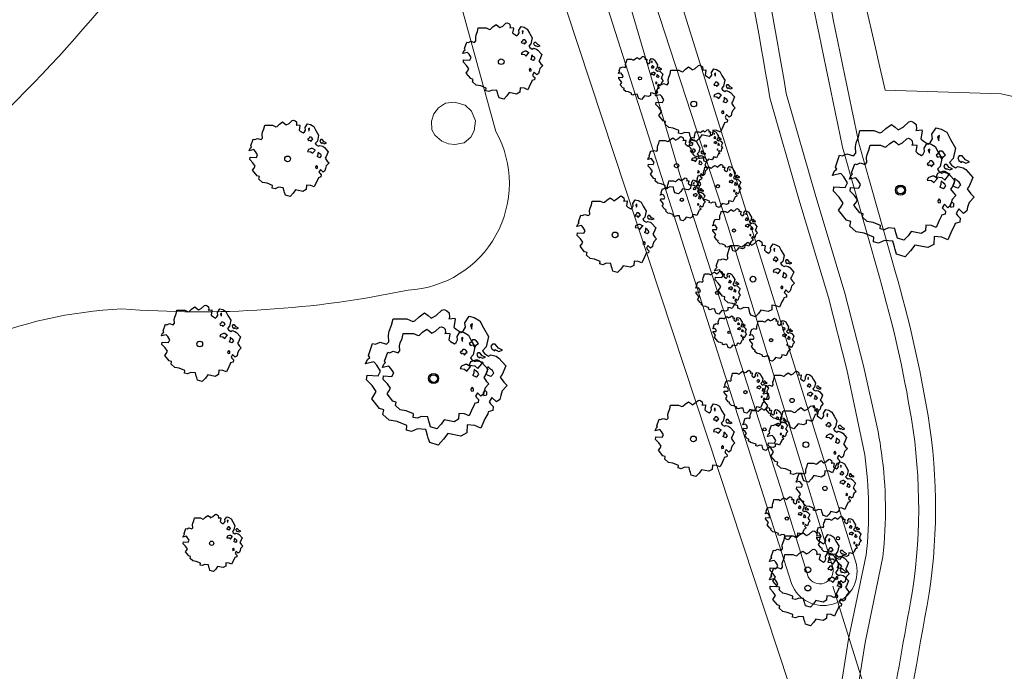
# Model space of a CAD drawing. Header units: metres. Extents: x 152391 to 157968, y 462336 to 467280.
# Tile 613 of 656: x 156630 to 156688, y 464436 to 464475. Entities that reach past the tile are written whole.
import ezdxf

# ---------------------------------------------------------------- set-up
doc = ezdxf.new("R2010")
doc.units = ezdxf.units.M
doc.header["$LTSCALE"] = 0.75
doc.layers.get('0').update_dxf_attribs({"lineweight": 25})
for name, color, linetype, lineweight in [('B-GV-GR-BOOM-S', 252, 'Continuous', 25), ('B-WE-GR-BEPLANTING_CULTUUR_BOSPLANTSOEN-GV', 251, 'Continuous', 18), ('B-WE-KW-KUNSTWERK_DUIKER-G', 5, 'Continuous', 18), ('B-WE-OG-TERREIN_CULTUURSCHEIDING-GV', 251, 'Continuous', 18), ('B-WE-OG-WATER_GREPPEL-GV', 251, 'Continuous', 18), ('B-WE-OG-WATER_SLOOT-GV', 251, 'Continuous', 18), ('B-WE-VH-VERHARDING_ASFALT-GV', 251, 'Continuous', 18)]:
    doc.layers.add(name, color=color, linetype=linetype, lineweight=lineweight)

# ---------------------------------------------------------------- blocks, each defined once
blk = doc.blocks.new('SGR-BOOM_0_10')
at = {"linetype": 'Continuous'}
for p, q in [((-0.637, 0.612), (-0.624, 0.668)), ((-0.631, 0.52), (-0.637, 0.612)), ((-0.624, 0.668), (-0.591, 0.751)), ((-0.591, 0.751), (-0.572, 0.843)), ((-0.572, 0.843), (-0.375, 0.843)), ((-0.375, 0.843), (-0.29, 0.806)), ((-0.29, 0.806), (-0.264, 0.815)), ((-0.264, 0.815), (-0.205, 0.871)), ((-0.205, 0.871), (-0.127, 0.926)), ((-0.127, 0.926), (-0.075, 0.889)), ((-0.075, 0.889), (-0.035, 0.852)), ((-0.035, 0.852), (0.037, 0.889)), ((0.037, 0.889), (0.115, 0.963)), ((0.115, 0.963), (0.148, 0.973)), ((0.148, 0.973), (0.187, 0.954)), ((0.187, 0.954), (0.22, 0.926)), ((0.226, 0.862), (0.213, 0.843)), ((0.213, 0.843), (0.298, 0.852)), ((0.22, 0.926), (0.226, 0.862)), ((0.305, 0.834), (0.285, 0.723)), ((0.285, 0.723), (0.318, 0.695)), ((0.298, 0.852), (0.305, 0.834)), ((0.318, 0.695), (0.39, 0.649)), ((0.39, 0.649), (0.423, 0.677)), ((0.423, 0.677), (0.449, 0.723)), ((0.442, 0.788), (0.501, 0.88)), ((0.449, 0.723), (0.442, 0.788)), ((0.501, 0.88), (0.573, 0.862)), ((0.547, 0.769), (0.521, 0.751)), ((0.521, 0.751), (0.534, 0.705)), ((0.534, 0.705), (0.54, 0.695)), ((0.54, 0.714), (0.547, 0.769)), ((0.573, 0.862), (0.652, 0.815)), ((0.652, 0.815), (0.704, 0.714)), ((0.704, 0.714), (0.776, 0.594)), ((0.776, 0.594), (0.743, 0.446)), ((-0.958, 0.206), (-0.932, 0.27)), ((-0.84, 0.233), (-0.958, 0.206)), ((-0.945, -0.016), (-0.938, 0.049)), ((-0.938, 0.049), (-0.781, 0.039)), ((-0.932, 0.27), (-0.899, 0.298)), ((-0.918, 0.326), (-0.86, 0.492)), ((-0.899, 0.298), (-0.918, 0.326)), ((-0.86, 0.492), (-0.82, 0.483)), ((-0.801, 0.187), (-0.84, 0.233)), ((-0.82, 0.483), (-0.755, 0.511)), ((-0.748, 0.104), (-0.801, 0.187)), ((-0.781, 0.039), (-0.748, 0.104)), ((-0.755, 0.511), (-0.663, 0.483)), ((-0.663, 0.483), (-0.631, 0.52)), ((0.527, 0.511), (0.501, 0.492)), ((0.501, 0.492), (0.521, 0.464)), ((0.521, 0.233), (0.501, 0.187)), ((0.501, 0.187), (0.58, 0.178)), ((0.521, 0.464), (0.553, 0.474)), ((0.593, 0.261), (0.521, 0.233)), ((0.547, 0.547), (0.527, 0.511)), ((0.58, 0.547), (0.547, 0.547)), ((0.553, 0.474), (0.58, 0.437)), ((0.606, 0.529), (0.58, 0.547)), ((0.58, 0.437), (0.606, 0.474)), ((0.58, 0.178), (0.625, 0.141)), ((0.625, 0.261), (0.593, 0.261)), ((0.632, 0.492), (0.606, 0.529)), ((0.606, 0.474), (0.632, 0.492)), ((0.684, 0.224), (0.625, 0.261)), ((0.625, 0.141), (0.678, 0.206)), ((0.678, 0.206), (0.697, 0.233)), ((0.743, 0.446), (0.691, 0.39)), ((0.691, 0.39), (0.717, 0.353)), ((0.717, 0.353), (0.776, 0.316)), ((0.756, 0.104), (0.737, 0.058)), ((0.806, 0.027), (0.737, 0.058)), ((0.763, 0.169), (0.756, 0.132)), ((0.756, 0.132), (0.756, 0.104)), ((0.802, 0.132), (0.763, 0.169)), ((0.776, 0.316), (0.809, 0.335)), ((0.828, 0.113), (0.802, 0.132)), ((0.806, 0.027), (0.848, 0.076)), ((0.828, 0.483), (0.809, 0.455)), ((0.809, 0.455), (0.822, 0.418)), ((0.809, 0.335), (0.881, 0.316)), ((0.822, 0.418), (0.861, 0.39)), ((0.867, 0.483), (0.828, 0.483)), ((0.848, 0.076), (0.828, 0.113)), ((0.861, 0.409), (0.92, 0.381)), ((0.861, 0.39), (0.867, 0.409)), ((0.913, 0.427), (0.867, 0.483)), ((0.881, 0.316), (0.92, 0.289)), ((0.972, 0.4), (0.913, 0.427)), ((0.92, 0.381), (0.972, 0.4)), ((0.92, 0.289), (1.018, 0.178)), ((0.966, 0.058), (0.939, 0.021)), ((0.939, 0.021), (0.992, -0.053)), ((1.018, 0.178), (0.966, 0.058)), ((-0.866, -0.099), (-0.945, -0.016)), ((-0.873, -0.284), (-0.84, -0.238)), ((-0.761, -0.423), (-0.873, -0.284)), ((-0.807, -0.182), (-0.866, -0.099)), ((-0.84, -0.238), (-0.807, -0.182)), ((-0.703, -0.441), (-0.761, -0.423)), ((-0.716, -0.506), (-0.703, -0.441)), ((-0.624, -0.589), (-0.716, -0.506)), ((0.724, -0.571), (0.665, -0.7)), ((0.724, -0.164), (0.697, -0.201)), ((0.697, -0.201), (0.704, -0.238)), ((0.71, -0.238), (0.75, -0.229)), ((0.75, -0.192), (0.724, -0.164)), ((0.763, -0.497), (0.724, -0.571)), ((0.75, -0.229), (0.75, -0.192)), ((0.769, -0.469), (0.763, -0.497)), ((0.835, -0.45), (0.769, -0.469)), ((0.822, -0.266), (0.782, -0.33)), ((0.782, -0.33), (0.802, -0.358)), ((0.802, -0.358), (0.841, -0.395)), ((0.887, -0.33), (0.822, -0.266)), ((0.841, -0.395), (0.835, -0.45)), ((0.933, -0.293), (0.887, -0.33)), ((0.946, -0.238), (0.933, -0.293)), ((0.966, -0.173), (0.946, -0.238)), ((1.038, -0.099), (0.966, -0.173)), ((0.992, -0.053), (1.038, -0.099)), ((-0.513, -0.608), (-0.624, -0.589)), ((-0.375, -0.663), (-0.513, -0.608)), ((-0.382, -0.728), (-0.375, -0.663)), ((-0.31, -0.746), (-0.382, -0.728)), ((-0.225, -0.709), (-0.31, -0.746)), ((-0.107, -0.718), (-0.225, -0.709)), ((-0.088, -0.802), (-0.107, -0.718)), ((-0.075, -0.839), (-0.088, -0.802)), ((-0.055, -0.903), (-0.075, -0.839)), ((0.063, -0.94), (-0.055, -0.903)), ((0.141, -0.857), (0.063, -0.94)), ((0.2, -0.774), (0.141, -0.857)), ((0.383, -0.811), (0.2, -0.774)), ((0.468, -0.765), (0.383, -0.811)), ((0.475, -0.654), (0.468, -0.765)), ((0.58, -0.663), (0.475, -0.654)), ((0.665, -0.7), (0.58, -0.663))]:
    blk.add_line(p, q, dxfattribs=at)
blk.add_circle((0, 0), 0.0711, dxfattribs=at)
blk = doc.blocks.new('SGR-BOOM_21_30')
at = {"linetype": 'Continuous'}
for p, q in [((-1.133, 1.088), (-1.109, 1.187)), ((-1.109, 1.187), (-1.051, 1.335)), ((-1.051, 1.335), (-1.016, 1.499)), ((-1.016, 1.499), (-0.668, 1.499)), ((-0.668, 1.499), (-0.516, 1.433)), ((-0.516, 1.433), (-0.47, 1.45)), ((-0.47, 1.45), (-0.365, 1.548)), ((-0.365, 1.548), (-0.226, 1.647)), ((-0.226, 1.647), (-0.133, 1.581)), ((-0.133, 1.581), (-0.063, 1.515)), ((-0.063, 1.515), (0.065, 1.581)), ((0.065, 1.581), (0.205, 1.712)), ((0.205, 1.712), (0.263, 1.729)), ((0.263, 1.729), (0.333, 1.696)), ((0.333, 1.696), (0.391, 1.647)), ((0.402, 1.532), (0.379, 1.499)), ((0.379, 1.499), (0.53, 1.515)), ((0.391, 1.647), (0.402, 1.532)), ((0.542, 1.483), (0.507, 1.285)), ((0.507, 1.285), (0.565, 1.236)), ((0.53, 1.515), (0.542, 1.483)), ((0.565, 1.236), (0.693, 1.154)), ((0.693, 1.154), (0.751, 1.203)), ((0.751, 1.203), (0.798, 1.285)), ((0.786, 1.4), (0.891, 1.565)), ((0.798, 1.285), (0.786, 1.4)), ((0.891, 1.565), (1.019, 1.532)), ((0.972, 1.368), (0.926, 1.335)), ((0.926, 1.335), (0.949, 1.253)), ((0.949, 1.253), (0.961, 1.236)), ((0.961, 1.269), (0.972, 1.368)), ((1.019, 1.532), (1.158, 1.45)), ((1.158, 1.45), (1.251, 1.269)), ((1.251, 1.269), (1.379, 1.055)), ((-1.633, 0.579), (-1.528, 0.875)), ((-1.528, 0.875), (-1.458, 0.858)), ((-1.458, 0.858), (-1.342, 0.908)), ((-1.342, 0.908), (-1.179, 0.858)), ((-1.179, 0.858), (-1.121, 0.924)), ((-1.121, 0.924), (-1.133, 1.088)), ((0.937, 0.908), (0.891, 0.875)), ((0.891, 0.875), (0.926, 0.825)), ((0.926, 0.825), (0.984, 0.842)), ((0.972, 0.973), (0.937, 0.908)), ((1.03, 0.973), (0.972, 0.973)), ((0.984, 0.842), (1.03, 0.776)), ((1.077, 0.94), (1.03, 0.973)), ((1.03, 0.776), (1.077, 0.842)), ((1.124, 0.875), (1.077, 0.94)), ((1.077, 0.842), (1.124, 0.875)), ((1.321, 0.793), (1.228, 0.694)), ((1.228, 0.694), (1.275, 0.628)), ((1.275, 0.628), (1.379, 0.563)), ((1.379, 1.055), (1.321, 0.793)), ((1.379, 0.563), (1.438, 0.595)), ((1.472, 0.858), (1.438, 0.809)), ((1.438, 0.809), (1.461, 0.743)), ((1.438, 0.595), (1.565, 0.563)), ((1.461, 0.743), (1.531, 0.694)), ((1.542, 0.858), (1.472, 0.858)), ((1.531, 0.727), (1.635, 0.678)), ((1.531, 0.694), (1.542, 0.727)), ((1.624, 0.76), (1.542, 0.858)), ((1.728, 0.71), (1.624, 0.76)), ((1.635, 0.678), (1.728, 0.71)), ((-1.703, 0.365), (-1.656, 0.48)), ((-1.493, 0.415), (-1.703, 0.365)), ((-1.679, -0.029), (-1.668, 0.086)), ((-1.668, 0.086), (-1.389, 0.07)), ((-1.656, 0.48), (-1.598, 0.53)), ((-1.598, 0.53), (-1.633, 0.579)), ((-1.423, 0.333), (-1.493, 0.415)), ((-1.33, 0.185), (-1.423, 0.333)), ((-1.389, 0.07), (-1.33, 0.185)), ((0.926, 0.415), (0.891, 0.333)), ((0.891, 0.333), (1.03, 0.316)), ((1.054, 0.464), (0.926, 0.415)), ((1.03, 0.316), (1.112, 0.251)), ((1.112, 0.464), (1.054, 0.464)), ((1.217, 0.398), (1.112, 0.464)), ((1.112, 0.251), (1.205, 0.365)), ((1.205, 0.365), (1.24, 0.415)), ((1.344, 0.185), (1.31, 0.103)), ((1.434, 0.049), (1.31, 0.103)), ((1.356, 0.3), (1.344, 0.234)), ((1.344, 0.234), (1.344, 0.185)), ((1.426, 0.234), (1.356, 0.3)), ((1.472, 0.201), (1.426, 0.234)), ((1.434, 0.049), (1.507, 0.136)), ((1.507, 0.136), (1.472, 0.201)), ((1.565, 0.563), (1.635, 0.513)), ((1.635, 0.513), (1.81, 0.316)), ((1.717, 0.103), (1.67, 0.037)), ((1.67, 0.037), (1.763, -0.094)), ((1.81, 0.316), (1.717, 0.103)), ((-1.54, -0.177), (-1.679, -0.029)), ((-1.551, -0.505), (-1.493, -0.423)), ((-1.354, -0.752), (-1.551, -0.505)), ((-1.435, -0.324), (-1.54, -0.177)), ((-1.493, -0.423), (-1.435, -0.324)), ((1.286, -0.292), (1.24, -0.357)), ((1.24, -0.357), (1.251, -0.423)), ((1.263, -0.423), (1.333, -0.407)), ((1.333, -0.341), (1.286, -0.292)), ((1.333, -0.407), (1.333, -0.341)), ((1.461, -0.472), (1.391, -0.587)), ((1.577, -0.587), (1.461, -0.472)), ((1.658, -0.522), (1.577, -0.587)), ((1.682, -0.423), (1.658, -0.522)), ((1.717, -0.308), (1.682, -0.423)), ((1.845, -0.177), (1.717, -0.308)), ((1.763, -0.094), (1.845, -0.177)), ((-1.249, -0.784), (-1.354, -0.752)), ((-1.272, -0.899), (-1.249, -0.784)), ((-1.109, -1.047), (-1.272, -0.899)), ((-0.912, -1.08), (-1.109, -1.047)), ((-0.668, -1.179), (-0.912, -1.08)), ((0.844, -1.162), (0.833, -1.359)), ((1.03, -1.179), (0.844, -1.162)), ((1.286, -1.014), (1.182, -1.244)), ((1.356, -0.883), (1.286, -1.014)), ((1.368, -0.834), (1.356, -0.883)), ((1.484, -0.801), (1.368, -0.834)), ((1.391, -0.587), (1.426, -0.637)), ((1.426, -0.637), (1.496, -0.702)), ((1.496, -0.702), (1.484, -0.801)), ((-0.679, -1.294), (-0.668, -1.179)), ((-0.551, -1.326), (-0.679, -1.294)), ((-0.4, -1.261), (-0.551, -1.326)), ((-0.191, -1.277), (-0.4, -1.261)), ((-0.156, -1.425), (-0.191, -1.277)), ((-0.133, -1.491), (-0.156, -1.425)), ((-0.098, -1.606), (-0.133, -1.491)), ((0.112, -1.671), (-0.098, -1.606)), ((0.251, -1.524), (0.112, -1.671)), ((0.356, -1.376), (0.251, -1.524)), ((0.682, -1.441), (0.356, -1.376)), ((0.833, -1.359), (0.682, -1.441)), ((1.182, -1.244), (1.03, -1.179))]:
    blk.add_line(p, q, dxfattribs=at)
blk.add_circle((0, 0), 0.126, dxfattribs=at)
blk = doc.blocks.new('SGR-BOOM_31_50')
at = {"linetype": 'Continuous'}
for p, q in [((-1.479, 1.582), (-1.402, 1.78)), ((-1.402, 1.78), (-1.355, 1.999)), ((-1.355, 1.999), (-0.89, 1.999)), ((-0.89, 1.999), (-0.688, 1.911)), ((-0.688, 1.911), (-0.626, 1.933)), ((-0.626, 1.933), (-0.487, 2.064)), ((-0.487, 2.064), (-0.301, 2.196)), ((-0.301, 2.196), (-0.177, 2.108)), ((-0.177, 2.108), (-0.084, 2.02)), ((-0.084, 2.02), (0.087, 2.108)), ((0.087, 2.108), (0.273, 2.283)), ((0.273, 2.283), (0.351, 2.305)), ((0.351, 2.305), (0.444, 2.261)), ((0.444, 2.261), (0.521, 2.196)), ((0.537, 2.042), (0.506, 1.999)), ((0.506, 1.999), (0.707, 2.02)), ((0.521, 2.196), (0.537, 2.042)), ((0.723, 1.977), (0.676, 1.714)), ((0.707, 2.02), (0.723, 1.977)), ((1.048, 1.867), (1.188, 2.086)), ((1.064, 1.714), (1.048, 1.867)), ((1.188, 2.086), (1.358, 2.042)), ((1.296, 1.823), (1.234, 1.78)), ((1.234, 1.78), (1.265, 1.67)), ((1.281, 1.692), (1.296, 1.823)), ((1.358, 2.042), (1.545, 1.933)), ((1.545, 1.933), (1.669, 1.692)), ((-1.944, 1.144), (-1.789, 1.21)), ((-1.789, 1.21), (-1.572, 1.144)), ((-1.572, 1.144), (-1.495, 1.232)), ((-1.51, 1.451), (-1.479, 1.582)), ((-1.495, 1.232), (-1.51, 1.451)), ((0.676, 1.714), (0.754, 1.648)), ((0.754, 1.648), (0.924, 1.539)), ((0.924, 1.539), (1.002, 1.604)), ((1.002, 1.604), (1.064, 1.714)), ((1.25, 1.21), (1.188, 1.166)), ((1.296, 1.298), (1.25, 1.21)), ((1.265, 1.67), (1.281, 1.648)), ((1.374, 1.298), (1.296, 1.298)), ((1.436, 1.254), (1.374, 1.298)), ((1.498, 1.166), (1.436, 1.254)), ((1.669, 1.692), (1.839, 1.407)), ((1.839, 1.407), (1.762, 1.057)), ((-2.27, 0.487), (-2.208, 0.641)), ((-2.208, 0.641), (-2.131, 0.706)), ((-2.177, 0.772), (-2.038, 1.166)), ((-2.131, 0.706), (-2.177, 0.772)), ((-2.038, 1.166), (-1.944, 1.144)), ((1.188, 1.166), (1.234, 1.101)), ((1.234, 1.101), (1.312, 1.122)), ((1.405, 0.619), (1.234, 0.553)), ((1.312, 1.122), (1.374, 1.035)), ((1.374, 1.035), (1.436, 1.122)), ((1.483, 0.619), (1.405, 0.619)), ((1.436, 1.122), (1.498, 1.166)), ((1.622, 0.531), (1.483, 0.619)), ((1.762, 1.057), (1.638, 0.925)), ((1.638, 0.925), (1.7, 0.838)), ((1.7, 0.838), (1.839, 0.75)), ((1.839, 0.75), (1.917, 0.794)), ((1.963, 1.144), (1.917, 1.079)), ((1.917, 1.079), (1.948, 0.991)), ((1.917, 0.794), (2.087, 0.75)), ((1.948, 0.991), (2.041, 0.925)), ((2.056, 1.144), (1.963, 1.144)), ((2.041, 0.969), (2.18, 0.903)), ((2.041, 0.925), (2.056, 0.969)), ((2.165, 1.013), (2.056, 1.144)), ((2.087, 0.75), (2.18, 0.684)), ((2.304, 0.947), (2.165, 1.013)), ((2.18, 0.903), (2.304, 0.947)), ((2.18, 0.684), (2.413, 0.422)), ((-1.991, 0.553), (-2.27, 0.487)), ((-2.239, -0.038), (-2.224, 0.115)), ((-2.224, 0.115), (-1.851, 0.093)), ((-1.898, 0.444), (-1.991, 0.553)), ((-1.774, 0.246), (-1.898, 0.444)), ((-1.851, 0.093), (-1.774, 0.246)), ((1.234, 0.553), (1.188, 0.444)), ((1.188, 0.444), (1.374, 0.422)), ((1.374, 0.422), (1.483, 0.334)), ((1.483, 0.334), (1.607, 0.487)), ((1.607, 0.487), (1.653, 0.553)), ((1.793, 0.246), (1.746, 0.137)), ((1.911, 0.065), (1.746, 0.137)), ((1.808, 0.4), (1.793, 0.312)), ((1.793, 0.312), (1.793, 0.246)), ((1.901, 0.312), (1.808, 0.4)), ((1.963, 0.268), (1.901, 0.312)), ((1.911, 0.065), (2.01, 0.181)), ((2.01, 0.181), (1.963, 0.268)), ((2.289, 0.137), (2.227, 0.049)), ((2.227, 0.049), (2.351, -0.126)), ((2.413, 0.422), (2.289, 0.137)), ((-2.053, -0.235), (-2.239, -0.038)), ((-2.069, -0.673), (-1.991, -0.564)), ((-1.913, -0.433), (-2.053, -0.235)), ((-1.991, -0.564), (-1.913, -0.433)), ((1.715, -0.389), (1.653, -0.476)), ((1.653, -0.476), (1.669, -0.564)), ((1.684, -0.564), (1.777, -0.542)), ((1.777, -0.454), (1.715, -0.389)), ((1.777, -0.542), (1.777, -0.454)), ((2.242, -0.564), (2.211, -0.695)), ((2.289, -0.411), (2.242, -0.564)), ((2.459, -0.235), (2.289, -0.411)), ((2.351, -0.126), (2.459, -0.235)), ((-1.805, -1.002), (-2.069, -0.673)), ((-1.665, -1.046), (-1.805, -1.002)), ((-1.696, -1.199), (-1.665, -1.046)), ((1.824, -1.112), (1.808, -1.177)), ((1.979, -1.068), (1.824, -1.112)), ((1.948, -0.63), (1.855, -0.783)), ((1.855, -0.783), (1.901, -0.849)), ((1.901, -0.849), (1.994, -0.936)), ((2.103, -0.783), (1.948, -0.63)), ((1.994, -0.936), (1.979, -1.068)), ((2.211, -0.695), (2.103, -0.783)), ((-1.479, -1.396), (-1.696, -1.199)), ((-1.216, -1.44), (-1.479, -1.396)), ((-0.89, -1.571), (-1.216, -1.44)), ((-0.906, -1.725), (-0.89, -1.571)), ((-0.735, -1.769), (-0.906, -1.725)), ((-0.533, -1.681), (-0.735, -1.769)), ((-0.254, -1.703), (-0.533, -1.681)), ((-0.208, -1.9), (-0.254, -1.703)), ((1.126, -1.55), (1.11, -1.812)), ((1.374, -1.571), (1.126, -1.55)), ((1.576, -1.659), (1.374, -1.571)), ((1.715, -1.352), (1.576, -1.659)), ((1.808, -1.177), (1.715, -1.352)), ((-0.177, -1.988), (-0.208, -1.9)), ((-0.13, -2.141), (-0.177, -1.988)), ((0.149, -2.229), (-0.13, -2.141)), ((0.335, -2.031), (0.149, -2.229)), ((0.475, -1.834), (0.335, -2.031)), ((0.909, -1.922), (0.475, -1.834)), ((1.11, -1.812), (0.909, -1.922))]:
    blk.add_line(p, q, dxfattribs=at)
blk.add_circle((0, 0), 0.169, dxfattribs=at)
blk = doc.blocks.new('SGR-BOOM_50_100')
at = {"linetype": 'Continuous'}
for p, q in [((-0.649, 2.752), (-0.401, 2.928)), ((-0.401, 2.928), (-0.236, 2.811)), ((0.116, 2.811), (0.364, 3.044)), ((0.364, 3.044), (0.467, 3.074)), ((0.467, 3.074), (0.591, 3.015)), ((0.591, 3.015), (0.695, 2.928)), ((0.695, 2.928), (0.715, 2.723)), ((-1.972, 2.11), (-1.869, 2.373)), ((-1.869, 2.373), (-1.807, 2.665)), ((-1.807, 2.665), (-1.187, 2.665)), ((-1.187, 2.665), (-0.918, 2.548)), ((-0.918, 2.548), (-0.835, 2.577)), ((-0.835, 2.577), (-0.649, 2.752)), ((-0.236, 2.811), (-0.112, 2.694)), ((-0.112, 2.694), (0.116, 2.811)), ((0.715, 2.723), (0.674, 2.665)), ((0.674, 2.665), (0.943, 2.694)), ((0.964, 2.636), (0.902, 2.285)), ((0.943, 2.694), (0.964, 2.636)), ((1.398, 2.49), (1.584, 2.782)), ((1.418, 2.285), (1.398, 2.49)), ((1.584, 2.782), (1.811, 2.723)), ((1.729, 2.431), (1.646, 2.373)), ((1.646, 2.373), (1.687, 2.227)), ((1.708, 2.256), (1.729, 2.431)), ((1.811, 2.723), (2.059, 2.577)), ((2.059, 2.577), (2.225, 2.256)), ((-2.014, 1.935), (-1.972, 2.11)), ((-1.993, 1.643), (-2.014, 1.935)), ((0.902, 2.285), (1.005, 2.198)), ((1.005, 2.198), (1.232, 2.052)), ((1.232, 2.052), (1.336, 2.139)), ((1.336, 2.139), (1.418, 2.285)), ((1.687, 2.227), (1.708, 2.198)), ((2.225, 2.256), (2.452, 1.876)), ((2.452, 1.876), (2.349, 1.409)), ((-2.903, 1.029), (-2.717, 1.555)), ((-2.717, 1.555), (-2.593, 1.526)), ((-2.593, 1.526), (-2.386, 1.613)), ((-2.386, 1.613), (-2.096, 1.526)), ((-2.096, 1.526), (-1.993, 1.643)), ((1.667, 1.613), (1.584, 1.555)), ((1.584, 1.555), (1.646, 1.467)), ((1.646, 1.467), (1.749, 1.497)), ((1.729, 1.73), (1.667, 1.613)), ((1.832, 1.73), (1.729, 1.73)), ((1.749, 1.497), (1.832, 1.38)), ((1.915, 1.672), (1.832, 1.73)), ((1.832, 1.38), (1.915, 1.497)), ((1.997, 1.555), (1.915, 1.672)), ((1.915, 1.497), (1.997, 1.555)), ((2.349, 1.409), (2.183, 1.234)), ((2.183, 1.234), (2.266, 1.117)), ((2.618, 1.526), (2.556, 1.438)), ((2.556, 1.438), (2.597, 1.321)), ((2.597, 1.321), (2.721, 1.234)), ((2.742, 1.526), (2.618, 1.526)), ((2.721, 1.292), (2.907, 1.205)), ((2.721, 1.234), (2.742, 1.292)), ((2.886, 1.351), (2.742, 1.526)), ((3.072, 1.263), (2.886, 1.351)), ((2.907, 1.205), (3.072, 1.263)), ((-3.027, 0.65), (-2.944, 0.854)), ((-2.655, 0.737), (-3.027, 0.65)), ((-2.944, 0.854), (-2.841, 0.942)), ((-2.841, 0.942), (-2.903, 1.029)), ((-2.531, 0.591), (-2.655, 0.737)), ((-2.365, 0.329), (-2.531, 0.591)), ((1.646, 0.737), (1.584, 0.591)), ((1.584, 0.591), (1.832, 0.562)), ((1.873, 0.825), (1.646, 0.737)), ((1.977, 0.825), (1.873, 0.825)), ((2.163, 0.708), (1.977, 0.825)), ((1.977, 0.445), (2.142, 0.65)), ((2.142, 0.65), (2.204, 0.737)), ((2.266, 1.117), (2.452, 1)), ((2.452, 1), (2.556, 1.059)), ((2.556, 1.059), (2.783, 1)), ((2.783, 1), (2.907, 0.913)), ((2.907, 0.913), (3.217, 0.562)), ((-2.985, -0.051), (-2.965, 0.153)), ((-2.965, 0.153), (-2.469, 0.124)), ((-2.469, 0.124), (-2.365, 0.329)), ((1.832, 0.562), (1.977, 0.445)), ((2.39, 0.329), (2.328, 0.183)), ((2.549, 0.087), (2.328, 0.183)), ((2.411, 0.533), (2.39, 0.416)), ((2.39, 0.416), (2.39, 0.329)), ((2.535, 0.416), (2.411, 0.533)), ((2.618, 0.358), (2.535, 0.416)), ((2.549, 0.087), (2.68, 0.241)), ((2.68, 0.241), (2.618, 0.358)), ((3.052, 0.183), (2.969, 0.066)), ((2.969, 0.066), (3.135, -0.168)), ((3.217, 0.562), (3.052, 0.183)), ((-2.737, -0.314), (-2.985, -0.051)), ((-2.551, -0.577), (-2.737, -0.314)), ((-2.655, -0.752), (-2.551, -0.577)), ((2.287, -0.518), (2.204, -0.635)), ((2.37, -0.606), (2.287, -0.518)), ((3.052, -0.548), (2.99, -0.752)), ((3.279, -0.314), (3.052, -0.548)), ((3.135, -0.168), (3.279, -0.314)), ((-2.758, -0.898), (-2.655, -0.752)), ((-2.407, -1.336), (-2.758, -0.898)), ((2.204, -0.635), (2.225, -0.752)), ((2.245, -0.752), (2.37, -0.723)), ((2.37, -0.723), (2.37, -0.606)), ((2.597, -0.84), (2.473, -1.044)), ((2.473, -1.044), (2.535, -1.132)), ((2.535, -1.132), (2.659, -1.248)), ((2.804, -1.044), (2.597, -0.84)), ((2.948, -0.927), (2.804, -1.044)), ((2.99, -0.752), (2.948, -0.927)), ((-2.22, -1.394), (-2.407, -1.336)), ((-2.262, -1.599), (-2.22, -1.394)), ((-1.972, -1.862), (-2.262, -1.599)), ((2.411, -1.57), (2.287, -1.803)), ((2.432, -1.482), (2.411, -1.57)), ((2.638, -1.424), (2.432, -1.482)), ((2.659, -1.248), (2.638, -1.424)), ((-1.621, -1.92), (-1.972, -1.862)), ((-1.187, -2.095), (-1.621, -1.92)), ((-1.207, -2.3), (-1.187, -2.095)), ((-0.98, -2.358), (-1.207, -2.3)), ((-0.711, -2.241), (-0.98, -2.358)), ((-0.339, -2.271), (-0.711, -2.241)), ((-0.277, -2.533), (-0.339, -2.271)), ((1.501, -2.066), (1.48, -2.417)), ((1.832, -2.095), (1.501, -2.066)), ((2.101, -2.212), (1.832, -2.095)), ((2.287, -1.803), (2.101, -2.212)), ((-0.236, -2.65), (-0.277, -2.533)), ((-0.174, -2.855), (-0.236, -2.65)), ((0.199, -2.971), (-0.174, -2.855)), ((0.447, -2.709), (0.199, -2.971)), ((0.633, -2.446), (0.447, -2.709)), ((1.212, -2.563), (0.633, -2.446)), ((1.48, -2.417), (1.212, -2.563))]:
    blk.add_line(p, q, dxfattribs=at)
blk.add_circle((0, 0), 0.225, dxfattribs=at)
blk = doc.blocks.new('SGR-BOOM_100')
at = {"linetype": 'Continuous'}
for p, q in [((0.484, 4.049), (0.622, 4.088)), ((0.622, 4.088), (0.787, 4.01)), ((-2.486, 3.156), (-2.403, 3.544)), ((-2.403, 3.544), (-1.578, 3.544)), ((-1.578, 3.544), (-1.221, 3.389)), ((-1.111, 3.428), (-0.863, 3.661)), ((-0.863, 3.661), (-0.533, 3.894)), ((-0.533, 3.894), (-0.313, 3.738)), ((-0.313, 3.738), (-0.148, 3.583)), ((-0.148, 3.583), (0.154, 3.738)), ((0.154, 3.738), (0.484, 4.049)), ((0.787, 4.01), (0.924, 3.894)), ((0.952, 3.622), (0.897, 3.544)), ((0.897, 3.544), (1.254, 3.583)), ((0.924, 3.894), (0.952, 3.622)), ((1.282, 3.505), (1.199, 3.039)), ((1.254, 3.583), (1.282, 3.505)), ((1.859, 3.311), (2.107, 3.7)), ((2.107, 3.7), (2.409, 3.622)), ((2.409, 3.622), (2.739, 3.428)), ((-2.623, 2.806), (-2.486, 3.156)), ((-1.221, 3.389), (-1.111, 3.428)), ((1.199, 3.039), (1.337, 2.923)), ((1.337, 2.923), (1.639, 2.729)), ((1.777, 2.845), (1.887, 3.039)), ((1.887, 3.039), (1.859, 3.311)), ((2.299, 3.233), (2.189, 3.156)), ((2.189, 3.156), (2.244, 2.962)), ((2.244, 2.962), (2.272, 2.923)), ((2.272, 3), (2.299, 3.233)), ((2.739, 3.428), (2.959, 3)), ((2.959, 3), (3.261, 2.495)), ((-2.678, 2.573), (-2.623, 2.806)), ((-2.651, 2.185), (-2.678, 2.573)), ((1.639, 2.729), (1.777, 2.845)), ((3.261, 2.495), (3.124, 1.874)), ((-3.861, 1.369), (-3.613, 2.068)), ((-3.613, 2.068), (-3.448, 2.029)), ((-3.448, 2.029), (-3.173, 2.146)), ((-3.173, 2.146), (-2.788, 2.029)), ((-2.788, 2.029), (-2.651, 2.185)), ((2.217, 2.146), (2.107, 2.068)), ((2.107, 2.068), (2.189, 1.952)), ((2.189, 1.952), (2.327, 1.991)), ((2.299, 2.301), (2.217, 2.146)), ((2.437, 2.301), (2.299, 2.301)), ((2.327, 1.991), (2.437, 1.835)), ((2.546, 2.224), (2.437, 2.301)), ((2.437, 1.835), (2.546, 1.991)), ((2.656, 2.068), (2.546, 2.224)), ((2.546, 1.991), (2.656, 2.068)), ((3.124, 1.874), (2.904, 1.641)), ((3.481, 2.029), (3.399, 1.913)), ((3.399, 1.913), (3.454, 1.758)), ((3.454, 1.758), (3.619, 1.641)), ((3.646, 2.029), (3.481, 2.029)), ((3.839, 1.796), (3.646, 2.029)), ((4.086, 1.68), (3.839, 1.796)), ((-3.916, 1.136), (-3.778, 1.253)), ((-3.778, 1.253), (-3.861, 1.369)), ((2.904, 1.641), (3.014, 1.486)), ((3.014, 1.486), (3.261, 1.33)), ((3.261, 1.33), (3.399, 1.408)), ((3.399, 1.408), (3.701, 1.33)), ((3.619, 1.719), (3.866, 1.602)), ((3.619, 1.641), (3.646, 1.719)), ((3.701, 1.33), (3.866, 1.214)), ((3.866, 1.602), (4.086, 1.68)), ((3.866, 1.214), (4.279, 0.748)), ((-4.026, 0.864), (-3.916, 1.136)), ((-3.531, 0.981), (-4.026, 0.864)), ((-3.366, 0.787), (-3.531, 0.981)), ((-3.146, 0.437), (-3.366, 0.787)), ((2.189, 0.981), (2.107, 0.787)), ((2.107, 0.787), (2.437, 0.748)), ((2.492, 1.097), (2.189, 0.981)), ((2.437, 0.748), (2.629, 0.592)), ((2.629, 1.097), (2.492, 1.097)), ((2.877, 0.942), (2.629, 1.097)), ((2.629, 0.592), (2.849, 0.864)), ((2.849, 0.864), (2.931, 0.981)), ((3.206, 0.709), (3.179, 0.553)), ((3.371, 0.553), (3.206, 0.709)), ((4.279, 0.748), (4.059, 0.243)), ((-3.971, -0.068), (-3.943, 0.204)), ((-3.943, 0.204), (-3.283, 0.165)), ((-3.283, 0.165), (-3.146, 0.437)), ((3.179, 0.437), (3.096, 0.243)), ((3.39, 0.115), (3.096, 0.243)), ((3.179, 0.553), (3.179, 0.437)), ((3.481, 0.476), (3.371, 0.553)), ((3.39, 0.115), (3.564, 0.32)), ((3.564, 0.32), (3.481, 0.476)), ((4.059, 0.243), (3.949, 0.087)), ((3.949, 0.087), (4.169, -0.223)), ((-3.641, -0.418), (-3.971, -0.068)), ((-3.393, -0.767), (-3.641, -0.418)), ((4.361, -0.418), (4.059, -0.728)), ((4.169, -0.223), (4.361, -0.418)), ((-3.668, -1.194), (-3.531, -1)), ((-3.531, -1), (-3.393, -0.767)), ((3.041, -0.689), (2.931, -0.845)), ((2.931, -0.845), (2.959, -1)), ((2.986, -1), (3.151, -0.961)), ((3.151, -0.806), (3.041, -0.689)), ((3.151, -0.961), (3.151, -0.806)), ((3.454, -1.117), (3.289, -1.389)), ((3.729, -1.389), (3.454, -1.117)), ((3.976, -1), (3.921, -1.233)), ((4.059, -0.728), (3.976, -1)), ((-3.201, -1.777), (-3.668, -1.194)), ((3.289, -1.389), (3.371, -1.505)), ((3.371, -1.505), (3.536, -1.66)), ((3.536, -1.66), (3.509, -1.893)), ((3.921, -1.233), (3.729, -1.389)), ((-2.953, -1.855), (-3.201, -1.777)), ((-3.008, -2.126), (-2.953, -1.855)), ((-2.623, -2.476), (-3.008, -2.126)), ((3.206, -2.088), (3.041, -2.398)), ((3.234, -1.971), (3.206, -2.088)), ((3.509, -1.893), (3.234, -1.971)), ((-2.156, -2.554), (-2.623, -2.476)), ((-1.578, -2.787), (-2.156, -2.554)), ((-1.606, -3.059), (-1.578, -2.787)), ((1.997, -2.748), (1.969, -3.214)), ((2.437, -2.787), (1.997, -2.748)), ((2.794, -2.942), (2.437, -2.787)), ((3.041, -2.398), (2.794, -2.942)), ((-1.303, -3.136), (-1.606, -3.059)), ((-0.946, -2.981), (-1.303, -3.136)), ((-0.451, -3.02), (-0.946, -2.981)), ((-0.368, -3.369), (-0.451, -3.02)), ((-0.313, -3.525), (-0.368, -3.369)), ((0.842, -3.253), (0.594, -3.602)), ((1.612, -3.408), (0.842, -3.253)), ((1.969, -3.214), (1.612, -3.408)), ((-0.231, -3.797), (-0.313, -3.525)), ((0.264, -3.952), (-0.231, -3.797)), ((0.594, -3.602), (0.264, -3.952))]:
    blk.add_line(p, q, dxfattribs=at)
blk.add_circle((0, 0), 0.299, dxfattribs=at)
blk = doc.blocks.new('SGR-BOOM_0_20')
at = {"linetype": 'Continuous'}
for p, q in [((-0.274, 1.161), (-0.169, 1.235)), ((-0.169, 1.235), (-0.099, 1.186)), ((-0.099, 1.186), (-0.047, 1.137)), ((-0.047, 1.137), (0.049, 1.186)), ((0.049, 1.186), (0.154, 1.284)), ((0.154, 1.284), (0.197, 1.297)), ((0.197, 1.297), (0.25, 1.272)), ((0.25, 1.272), (0.293, 1.235)), ((0.293, 1.235), (0.302, 1.149)), ((0.59, 1.05), (0.668, 1.173)), ((0.668, 1.173), (0.764, 1.149)), ((-1.225, 0.434), (-1.146, 0.656)), ((-1.146, 0.656), (-1.094, 0.644)), ((-1.094, 0.644), (-1.007, 0.681)), ((-1.007, 0.681), (-0.884, 0.644)), ((-0.884, 0.644), (-0.841, 0.693)), ((-0.85, 0.816), (-0.832, 0.89)), ((-0.841, 0.693), (-0.85, 0.816)), ((-0.832, 0.89), (-0.788, 1.001)), ((-0.788, 1.001), (-0.762, 1.124)), ((-0.762, 1.124), (-0.501, 1.124)), ((-0.501, 1.124), (-0.387, 1.075)), ((-0.387, 1.075), (-0.352, 1.087)), ((-0.352, 1.087), (-0.274, 1.161)), ((0.302, 1.149), (0.284, 1.124)), ((0.284, 1.124), (0.398, 1.137)), ((0.407, 1.112), (0.38, 0.964)), ((0.38, 0.964), (0.424, 0.927)), ((0.398, 1.137), (0.407, 1.112)), ((0.424, 0.927), (0.52, 0.865)), ((0.52, 0.865), (0.564, 0.902)), ((0.564, 0.902), (0.598, 0.964)), ((0.598, 0.964), (0.59, 1.05)), ((0.703, 0.681), (0.668, 0.656)), ((0.668, 0.656), (0.694, 0.619)), ((0.729, 1.026), (0.694, 1.001)), ((0.694, 1.001), (0.712, 0.939)), ((0.694, 0.619), (0.738, 0.631)), ((0.729, 0.73), (0.703, 0.681)), ((0.712, 0.939), (0.721, 0.927)), ((0.721, 0.952), (0.729, 1.026)), ((0.773, 0.73), (0.729, 0.73)), ((0.738, 0.631), (0.773, 0.582)), ((0.764, 1.149), (0.869, 1.087)), ((0.808, 0.705), (0.773, 0.73)), ((0.773, 0.582), (0.808, 0.631)), ((0.843, 0.656), (0.808, 0.705)), ((0.808, 0.631), (0.843, 0.656)), ((0.869, 1.087), (0.939, 0.952)), ((0.991, 0.594), (0.921, 0.521)), ((0.939, 0.952), (1.035, 0.792)), ((1.035, 0.792), (0.991, 0.594)), ((1.104, 0.644), (1.078, 0.607)), ((1.078, 0.607), (1.096, 0.557)), ((1.157, 0.644), (1.104, 0.644)), ((1.218, 0.57), (1.157, 0.644)), ((-1.277, 0.274), (-1.242, 0.36)), ((-1.12, 0.311), (-1.277, 0.274)), ((-1.259, -0.022), (-1.251, 0.065)), ((-1.251, 0.065), (-1.041, 0.052)), ((-1.242, 0.36), (-1.198, 0.397)), ((-1.198, 0.397), (-1.225, 0.434)), ((-1.068, 0.249), (-1.12, 0.311)), ((-0.998, 0.139), (-1.068, 0.249)), ((-1.041, 0.052), (-0.998, 0.139)), ((0.694, 0.311), (0.668, 0.249)), ((0.668, 0.249), (0.773, 0.237)), ((0.79, 0.348), (0.694, 0.311)), ((0.773, 0.237), (0.834, 0.188)), ((0.834, 0.348), (0.79, 0.348)), ((0.912, 0.299), (0.834, 0.348)), ((0.834, 0.188), (0.904, 0.274)), ((0.904, 0.274), (0.93, 0.311)), ((0.921, 0.521), (0.956, 0.471)), ((0.956, 0.471), (1.035, 0.422)), ((1.008, 0.139), (0.982, 0.077)), ((1.075, 0.037), (0.982, 0.077)), ((1.017, 0.225), (1.008, 0.176)), ((1.008, 0.176), (1.008, 0.139)), ((1.069, 0.176), (1.017, 0.225)), ((1.035, 0.422), (1.078, 0.447)), ((1.104, 0.151), (1.069, 0.176)), ((1.075, 0.037), (1.13, 0.102)), ((1.078, 0.447), (1.174, 0.422)), ((1.096, 0.557), (1.148, 0.521)), ((1.13, 0.102), (1.104, 0.151)), ((1.148, 0.545), (1.226, 0.508)), ((1.148, 0.521), (1.157, 0.545)), ((1.174, 0.422), (1.226, 0.385)), ((1.296, 0.533), (1.218, 0.57)), ((1.226, 0.508), (1.296, 0.533)), ((1.226, 0.385), (1.357, 0.237)), ((1.287, 0.077), (1.253, 0.028)), ((1.253, 0.028), (1.322, -0.071)), ((1.357, 0.237), (1.287, 0.077)), ((-1.155, -0.132), (-1.259, -0.022)), ((-1.164, -0.379), (-1.12, -0.317)), ((-1.015, -0.564), (-1.164, -0.379)), ((-1.076, -0.243), (-1.155, -0.132)), ((-1.12, -0.317), (-1.076, -0.243)), ((-0.937, -0.588), (-1.015, -0.564)), ((0.965, -0.219), (0.93, -0.268)), ((0.93, -0.268), (0.939, -0.317)), ((0.947, -0.317), (1, -0.305)), ((1, -0.256), (0.965, -0.219)), ((1, -0.305), (1, -0.256)), ((1.096, -0.354), (1.043, -0.44)), ((1.043, -0.44), (1.069, -0.477)), ((1.069, -0.477), (1.122, -0.527)), ((1.183, -0.44), (1.096, -0.354)), ((1.122, -0.527), (1.113, -0.601)), ((1.244, -0.391), (1.183, -0.44)), ((1.261, -0.317), (1.244, -0.391)), ((1.287, -0.231), (1.261, -0.317)), ((1.383, -0.132), (1.287, -0.231)), ((1.322, -0.071), (1.383, -0.132)), ((-0.954, -0.675), (-0.937, -0.588)), ((-0.832, -0.785), (-0.954, -0.675)), ((-0.684, -0.81), (-0.832, -0.785)), ((-0.501, -0.884), (-0.684, -0.81)), ((-0.509, -0.97), (-0.501, -0.884)), ((-0.413, -0.995), (-0.509, -0.97)), ((-0.3, -0.946), (-0.413, -0.995)), ((-0.143, -0.958), (-0.3, -0.946)), ((-0.117, -1.069), (-0.143, -0.958)), ((-0.099, -1.118), (-0.117, -1.069)), ((-0.073, -1.204), (-0.099, -1.118)), ((0.188, -1.143), (0.084, -1.254)), ((0.267, -1.032), (0.188, -1.143)), ((0.511, -1.081), (0.267, -1.032)), ((0.625, -1.019), (0.511, -1.081)), ((0.633, -0.872), (0.625, -1.019)), ((0.773, -0.884), (0.633, -0.872)), ((0.886, -0.933), (0.773, -0.884)), ((0.965, -0.761), (0.886, -0.933)), ((1.017, -0.662), (0.965, -0.761)), ((1.026, -0.625), (1.017, -0.662)), ((1.113, -0.601), (1.026, -0.625)), ((0.084, -1.254), (-0.073, -1.204))]:
    blk.add_line(p, q, dxfattribs=at)
blk.add_circle((0, 0), 0.0948, dxfattribs=at)

msp = doc.modelspace()

# ---------------------------------------------------------------- linework, layer by layer
at = {"layer": 'B-WE-GR-BEPLANTING_CULTUUR_BOSPLANTSOEN-GV'}
for points in [[(156666.36, 464521.755), (156666.796, 464520.598), (156667.062, 464519.892), (156669.46, 464513.522), (156671.146, 464508.678), (156672.444, 464504.583), (156673.435, 464501.006), (156673.49, 464500.809), (156673.728, 464499.951), (156674.835, 464496.317), (156676.746, 464489.061), (156677.466, 464486.425), (156680.008, 464475.919), (156680.737, 464472.745), (156680.825, 464472.364), (156681.255, 464470.491), (156688.116, 464470.283), (156693.067, 464469.157)], [(156658.192, 464468.037), (156651.359, 464492.889)]]:
    msp.add_lwpolyline(points, dxfattribs=at)
for points in [[(156646.431, 464493.26, -0.132606), (156616.469, 464458.912)], [(156652.992, 464458.64, 0.554014), (156658.192, 464468.037)], [(156636.033, 464457.527, 0.070701), (156652.992, 464458.64)], [(156619.712, 464450.736, -0.175412), (156636.033, 464457.527)]]:
    msp.add_lwpolyline(points, format="xyb", dxfattribs=at)
for points in [[(156655.768, 464467.269), (156656.314, 464467.376), (156656.706, 464467.708), (156656.908, 464468.076), (156656.979, 464468.682), (156656.754, 464469.252), (156656.374, 464469.608), (156655.745, 464469.786), (156655.21, 464469.726), (156654.783, 464469.453), (156654.51, 464469.085), (156654.368, 464468.646), (156654.403, 464468.147), (156654.581, 464467.815), (156654.985, 464467.459), (156655.377, 464467.305)], [(156655.768, 464467.269), (156655.377, 464467.305), (156654.985, 464467.459), (156654.581, 464467.815), (156654.403, 464468.147), (156654.368, 464468.646), (156654.51, 464469.085), (156654.783, 464469.453), (156655.21, 464469.726), (156655.745, 464469.786), (156656.374, 464469.608), (156656.754, 464469.252), (156656.979, 464468.682), (156656.908, 464468.076), (156656.706, 464467.708), (156656.314, 464467.376)]]:
    msp.add_lwpolyline(points, close=True, dxfattribs=at)
at = {"layer": 'B-WE-KW-KUNSTWERK_DUIKER-G'}
msp.add_lwpolyline([(156683.859, 464422.826), (156678.143, 464441.103)], dxfattribs=at)
at = {"layer": 'B-WE-OG-TERREIN_CULTUURSCHEIDING-GV'}
for points in [[(156676.755, 464378.475), (156676.626, 464382.557), (156676.416, 464386.816), (156676.068, 464398.56), (156675.961, 464403.908), (156676.024, 464410.777), (156676.228, 464416.918), (156676.783, 464422.49), (156677.654, 464428.918), (156631.147, 464569.83), (156628.444, 464573.383), (156623.932, 464579.312), (156615.236, 464589.974), (156599.591, 464584.619), (156581.197, 464577.247), (156573.648, 464573.971), (156573.745, 464572.443)], [(156641.53, 464554.907), (156636.853, 464561.957), (156631.188, 464569.776), (156631.147, 464569.83), (156677.654, 464428.918), (156677.746, 464429.596), (156679.084, 464437.945), (156680.125, 464442.948)], [(156693.067, 464469.157), (156688.116, 464470.283), (156681.255, 464470.491), (156680.825, 464472.364), (156680.737, 464472.745), (156680.008, 464475.919), (156677.466, 464486.425), (156676.746, 464489.061), (156674.835, 464496.317), (156673.728, 464499.951), (156673.49, 464500.809), (156673.435, 464501.006), (156672.444, 464504.583), (156671.146, 464508.678), (156669.46, 464513.522), (156667.062, 464519.892), (156666.796, 464520.598), (156666.36, 464521.755)], [(156675.705, 464441.247), (156657.246, 464499.095)], [(156651.359, 464492.889), (156658.192, 464468.037)], [(156667.655, 464480.546), (156679.544, 464442.369)], [(156680.776, 464450.52), (156679.963, 464454.162), (156678.86, 464458.462), (156677.095, 464464.318), (156675.39, 464470.293)], [(156674.422, 464470.043), (156676.135, 464464.036), (156677.897, 464458.193), (156678.99, 464453.929), (156680.04, 464448.882)], [(156680.04, 464448.882), (156678.99, 464453.929), (156677.897, 464458.193), (156676.135, 464464.036), (156674.422, 464470.043)], [(156681.867, 464459.684), (156679.69, 464467.352)], [(156679.69, 464467.352), (156681.867, 464459.684)], [(156678.718, 464467.113), (156680.906, 464459.408)], [(156680.125, 464442.948), (156679.084, 464437.945), (156677.746, 464429.596), (156677.654, 464428.918), (156676.783, 464422.49), (156676.228, 464416.918), (156676.024, 464410.777), (156675.961, 464403.908), (156676.068, 464398.56), (156676.416, 464386.816), (156676.626, 464382.557), (156676.755, 464378.475)], [(156677.774, 464422.356), (156678.735, 464429.45), (156680.068, 464437.764), (156681.119, 464442.839)]]:
    msp.add_lwpolyline(points, dxfattribs=at)
for points in [[(156675.39, 464470.293, 0.017563), (156670.356, 464494.885)], [(156616.469, 464458.912, 0.132606), (156646.431, 464493.26)], [(156674.416, 464488.471, 0.003457), (156678.718, 464467.113)], [(156679.69, 464467.352, -0.003522), (156675.391, 464488.696)], [(156675.391, 464488.696, 0.003522), (156679.69, 464467.352)], [(156672.237, 464481.807, -0.008245), (156674.422, 464470.043)], [(156674.422, 464470.043, 0.008245), (156672.237, 464481.807)], [(156658.192, 464468.037, -0.554014), (156652.992, 464458.64)], [(156683.792, 464451.181, 0.029971), (156681.867, 464459.684)], [(156681.867, 464459.684, -0.029971), (156683.792, 464451.181)], [(156680.906, 464459.408, -0.030152), (156682.805, 464451.019)], [(156652.992, 464458.64, -0.070701), (156636.033, 464457.527)], [(156636.033, 464457.527, 0.175412), (156619.712, 464450.736)], [(156682.805, 464451.019, -0.083932), (156682.757, 464440.153)], [(156683.741, 464439.977, 0.083988), (156683.792, 464451.181)], [(156683.792, 464451.181, -0.083988), (156683.741, 464439.977)], [(156681.03, 464449.02, 0.015993), (156680.776, 464450.52)], [(156680.04, 464448.882, -0.061849), (156680.125, 464442.948)], [(156680.125, 464442.948, 0.061849), (156680.04, 464448.882)], [(156681.119, 464442.839, 0.061963), (156681.03, 464449.02)], [(156679.544, 464442.369, -0.926064), (156675.705, 464441.247)], [(156682.757, 464440.153, 0.008303), (156680.209, 464424.961)], [(156681.78, 464428.566, -0.006204), (156683.741, 464439.977)], [(156683.741, 464439.977, 0.006204), (156681.78, 464428.566)]]:
    msp.add_lwpolyline(points, format="xyb", dxfattribs=at)
at = {"layer": 'B-WE-OG-WATER_GREPPEL-GV'}
for points in [[(156678.162, 464442.14), (156676.033, 464449.096), (156671.932, 464462.458), (156666.652, 464478.632), (156661.752, 464492.903), (156658.11, 464503.6)], [(156657.932, 464500.656), (156662.048, 464488.882), (156666.019, 464475.914), (156669.081, 464465.497), (156675.043, 464446.945), (156676.69, 464441.655)]]:
    msp.add_lwpolyline(points, dxfattribs=at)
msp.add_lwpolyline([(156676.69, 464441.655, 0.849006), (156678.162, 464442.14)], format="xyb", dxfattribs=at)
at = {"layer": 'B-WE-OG-WATER_SLOOT-GV'}
for points in [[(156658.11, 464503.6), (156661.752, 464492.903), (156666.652, 464478.632), (156671.932, 464462.458), (156676.033, 464449.096), (156678.162, 464442.14)], [(156679.544, 464442.369), (156667.655, 464480.546), (156667.059, 464482.461), (156664.048, 464491.284), (156660.193, 464502.582)], [(156669.081, 464465.497), (156666.019, 464475.914), (156662.048, 464488.882), (156657.932, 464500.656)], [(156657.246, 464499.095), (156675.705, 464441.247)], [(156676.69, 464441.655), (156675.043, 464446.945), (156669.081, 464465.497)]]:
    msp.add_lwpolyline(points, dxfattribs=at)
for points in [[(156675.705, 464441.247, 0.926064), (156679.544, 464442.369)], [(156678.162, 464442.14, -0.849006), (156676.69, 464441.655)]]:
    msp.add_lwpolyline(points, format="xyb", dxfattribs=at)
at = {"layer": 'B-WE-VH-VERHARDING_ASFALT-GV'}
for points in [[(156670.356, 464494.885, -0.017563), (156675.39, 464470.293)], [(156678.718, 464467.113, -0.003457), (156674.416, 464488.471)], [(156682.805, 464451.019, 0.030152), (156680.906, 464459.408)], [(156682.757, 464440.153, 0.083932), (156682.805, 464451.019)], [(156680.776, 464450.52, -0.015993), (156681.03, 464449.02)], [(156681.03, 464449.02, -0.061963), (156681.119, 464442.839)], [(156680.209, 464424.961, -0.008303), (156682.757, 464440.153)]]:
    msp.add_lwpolyline(points, format="xyb", dxfattribs=at)
for points in [[(156675.39, 464470.293), (156677.095, 464464.318), (156678.86, 464458.462), (156679.963, 464454.162), (156680.776, 464450.52)], [(156680.906, 464459.408), (156678.718, 464467.113)], [(156681.119, 464442.839), (156680.068, 464437.764), (156678.735, 464429.45), (156677.774, 464422.356), (156677.677, 464421.638), (156677.226, 464416.854), (156677.024, 464410.756), (156676.961, 464403.913), (156677.068, 464398.585), (156677.415, 464386.855), (156677.625, 464382.597), (156677.717, 464379.672), (156677.683, 464377.977), (156677.714, 464377.598), (156677.814, 464376.398), (156677.937, 464374.916), (156678.333, 464371.191), (156678.997, 464365.23), (156680.054, 464357.598), (156681.517, 464349.186), (156682.131, 464346.173), (156683.363, 464340.472), (156684.005, 464337.78)]]:
    msp.add_lwpolyline(points, dxfattribs=at)

# ---------------------------------------------------------------- block references
at = {"layer": 'B-GV-GR-BOOM-S', "transparency": 33554559}
for name, p in [('SGR-BOOM_31_50', (156658.505, 464472.178)), ('SGR-BOOM_0_20', (156666.724, 464471.195)), ('SGR-BOOM_31_50', (156669.911, 464469.67)), ('SGR-BOOM_31_50', (156645.851, 464466.414)), ('SGR-BOOM_100', (156682.162, 464464.565)), ('SGR-BOOM_0_10', (156670.593, 464467.177)), ('SGR-BOOM_21_30', (156668.894, 464466.016)), ('SGR-BOOM_50_100', (156682.162, 464464.565)), ('SGR-BOOM_0_20', (156671.337, 464464.796)), ('SGR-BOOM_0_20', (156669.205, 464463.994)), ('SGR-BOOM_31_50', (156665.253, 464461.914)), ('SGR-BOOM_0_20', (156672.297, 464462.174)), ('SGR-BOOM_31_50', (156673.42, 464459.289)), ('SGR-BOOM_0_20', (156671.304, 464458.474)), ('SGR-BOOM_31_50', (156640.648, 464455.447)), ('SGR-BOOM_100', (156654.5, 464453.4)), ('SGR-BOOM_0_10', (156672.004, 464456.142)), ('SGR-BOOM_0_20', (156674.492, 464455.676)), ('SGR-BOOM_50_100', (156654.5, 464453.4)), ('SGR-BOOM_0_20', (156672.974, 464452.593)), ('SGR-BOOM_21_30', (156675.736, 464452.099)), ('SGR-BOOM_31_50', (156669.893, 464449.823)), ('SGR-BOOM_0_20', (156674.103, 464450.389)), ('SGR-BOOM_31_50', (156676.556, 464449.48)), ('SGR-BOOM_21_30', (156677.68, 464446.89)), ('SGR-BOOM_0_20', (156675.425, 464445.102)), ('SGR-BOOM_21_30', (156641.351, 464443.636)), ('SGR-BOOM_0_20', (156678.457, 464443.936)), ('SGR-BOOM_31_50', (156676.669, 464442.07)), ('SGR-BOOM_31_50', (156676.669, 464440.982))]:
    msp.add_blockref(name, p, dxfattribs=at)

doc.saveas('drawing.dxf')
